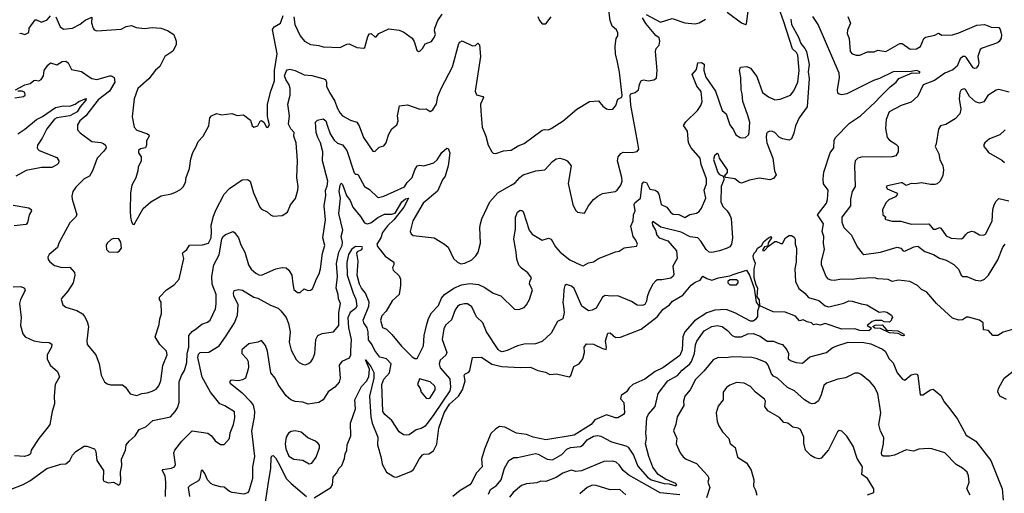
# Model space of a CAD drawing. Extents: x 1552033 to 1694788, y 811965 to 917215.
# Tile 435 of 632: x 1659035 to 1666688, y 848599 to 852281. Entities that reach past the tile are written whole.
import ezdxf

# ---------------------------------------------------------------- set-up
doc = ezdxf.new("R2010")
doc.units = 0

msp = doc.modelspace()

# ---------------------------------------------------------------- linework, layer by layer
at = {"layer": '0CON20XD'}
for points in [[(1659002.5, 851735), (1659075, 851774.4), (1659116, 851784), (1659145, 851808), (1659155, 851812), (1659185, 851805.6), (1659201.9, 851815), (1659221.2, 851845), (1659224.4, 851885), (1659255, 851928.6), (1659275, 851946), (1659325, 851929.4), (1659365, 851956.7), (1659395, 851958.1), (1659411.4, 851945), (1659438.8, 851895), (1659515, 851879.2), (1659575.7, 851835.7), (1659595, 851824.2), (1659635, 851816.9), (1659735, 851845.8), (1659745, 851844), (1659770.5, 851830.5), (1659775.6, 851795.6), (1659733.5, 851725), (1659645, 851657.1), (1659550, 851535), (1659502.9, 851495), (1659484.4, 851465), (1659484.3, 851425), (1659505, 851401.4), (1659596.7, 851335), (1659665, 851326.5), (1659687.5, 851317.5), (1659700.8, 851305), (1659706, 851285), (1659690.2, 851259.8), (1659637.8, 851205), (1659600, 851105), (1659576.9, 851065), (1659535, 851044.3), (1659471.2, 850978.8), (1659448.1, 850945), (1659440.9, 850909.1), (1659443.1, 850885), (1659478.6, 850765), (1659468, 850745), (1659425, 850701.2), (1659339.2, 850545), (1659328.9, 850511.1), (1659263.8, 850455), (1659253.3, 850435), (1659256.4, 850416.4), (1659269.5, 850399.5), (1659305, 850369.2), (1659364.1, 850355.9), (1659425, 850357.1), (1659461.2, 850315), (1659463.8, 850295), (1659452, 850235), (1659410.3, 850169.7), (1659360, 850115), (1659356.7, 850105), (1659370, 850065), (1659395, 850046), (1659480.3, 850020.3), (1659523.4, 849993.4), (1659539.2, 849975), (1659558.6, 849935), (1659568.9, 849895), (1659556, 849785), (1659558.8, 849755), (1659626, 849675), (1659652.5, 849605), (1659668.3, 849518.3), (1659693.3, 849465), (1659715, 849450), (1659741.8, 849441.8), (1659835, 849443.3), (1659858.8, 849425), (1659892.7, 849372.7), (1659945, 849360.6), (1659985, 849376.4), (1660025, 849381.1), (1660065, 849394.4), (1660095, 849410), (1660116.1, 849433.9), (1660132.7, 849475), (1660147.6, 849592.4), (1660182, 849675), (1660175, 849703.3), (1660125, 849756), (1660088, 849815), (1660119.1, 849910.9), (1660124.2, 849955), (1660137.5, 849995), (1660135.8, 850085), (1660122.9, 850105), (1660122.5, 850125), (1660175, 850181.2), (1660235, 850220), (1660273.8, 850265), (1660310, 850425), (1660301.2, 850465), (1660305, 850472.5), (1660333.3, 850495), (1660355, 850527.5), (1660455, 850530.6), (1660502, 850545), (1660522.9, 850585), (1660525.7, 850634.3), (1660524, 850685), (1660542.5, 850755), (1660559.4, 850800.6), (1660624, 850925), (1660665, 850968.8), (1660765, 851037.5), (1660805, 851037.8), (1660825.7, 851025), (1660851.2, 850935), (1660902, 850825), (1660915, 850808.8), (1660958.3, 850788.3), (1660984, 850764), (1661005, 850753.3), (1661075, 850760), (1661115.8, 850785), (1661138.8, 850841.2), (1661177.9, 850892.1), (1661197.5, 850955), (1661200, 850985), (1661189.4, 851055), (1661195.3, 851184.7), (1661182.8, 851322.8), (1661166, 851375), (1661168, 851405), (1661142.4, 851432.4), (1661125, 851470), (1661132.4, 851535), (1661120, 851625), (1661137.2, 851695), (1661137.2, 851745), (1661128.7, 851775), (1661103.1, 851815), (1661094, 851845), (1661105, 851879.5), (1661115, 851890.4), (1661135, 851896.4), (1661175, 851887.2), (1661245, 851852.9), (1661305, 851846.9), (1661392.5, 851825), (1661411.2, 851815), (1661420, 851795), (1661420, 851765), (1661441.8, 851715), (1661485, 851647.1), (1661503.2, 851595), (1661525.7, 851555.7), (1661545, 851534.5), (1661605, 851500), (1661655.8, 851485), (1661674.4, 851455), (1661707.1, 851365), (1661779.3, 851259.3), (1661795, 851257.1), (1661830.3, 851289.7), (1661865, 851300.8), (1661882.7, 851325), (1661900.8, 851385), (1661927.3, 851432.7), (1661966, 851465), (1661975.8, 851494.2), (1661970.8, 851535), (1661987.5, 851612.5), (1662049.7, 851619.7), (1662145, 851584.4), (1662195, 851588), (1662225, 851566.2), (1662245, 851581.2), (1662274, 851626), (1662285.4, 851685), (1662310.4, 851745), (1662399.1, 851915), (1662449.4, 852095), (1662455, 852105.8), (1662475, 852116.9), (1662555, 852078), (1662578.6, 852081.4), (1662595, 852097.5), (1662608.8, 852085), (1662615.7, 851995), (1662574, 851725), (1662585, 851697.5), (1662633.6, 851683.6), (1662640, 851675), (1662615.8, 851625), (1662619.3, 851569.3), (1662629.2, 851445), (1662658, 851375), (1662676.2, 851305), (1662703.9, 851253.9), (1662715, 851242.5), (1662735, 851240), (1662795, 851262), (1662853.9, 851266.1), (1662908.8, 851301.2), (1662955, 851319.2), (1663095, 851422.5), (1663115, 851428), (1663145, 851425.8), (1663165, 851434.2), (1663258.8, 851495), (1663365, 851586), (1663463.3, 851645), (1663535, 851651.2), (1663568.6, 851608.6), (1663595, 851588.8), (1663616.4, 851583.6), (1663645, 851586.7), (1663669.2, 851615), (1663685, 851663.3), (1663715, 851680), (1663717.1, 851692.9), (1663696.3, 851873.7), (1663681.4, 851951.4), (1663665.7, 852015), (1663663.5, 852075), (1663670, 852135), (1663683.3, 852155), (1663685, 852180), (1663672.4, 852202.4), (1663640, 852230), (1663623.8, 852273.8), (1663613.3, 852355)], [(1661817.5, 850742.5), (1661869.8, 850770.2), (1661925, 850768.6), (1661952.6, 850777.4), (1662005, 850864.6), (1662035, 850887.3), (1662057.5, 850895), (1662022, 850825), (1661943.7, 850725), (1661895, 850679.1), (1661855, 850627.5), (1661842.7, 850585), (1661810, 850535), (1661815, 850516.9), (1661875, 850442.5), (1661943.3, 850395), (1661944, 850376), (1661933.3, 850355), (1661936.7, 850335), (1661985, 850290), (1661993.8, 850265), (1661995.8, 850214.2), (1661983.8, 850145), (1661931.2, 850095), (1661882.5, 850015), (1661850.1, 849979.9), (1661840.4, 849945), (1661855, 849888.8), (1661885, 849874.3), (1661928, 849835), (1662003.7, 849743.7), (1662085, 849659.2), (1662105, 849648), (1662125, 849647.5), (1662172.5, 849745), (1662180, 849825), (1662196.1, 849905), (1662212.2, 849957.8), (1662235, 850002.9), (1662289.8, 850060.2), (1662314.7, 850115.3), (1662336.7, 850145), (1662410.5, 850195), (1662469.2, 850220.8), (1662535, 850230.7), (1662601.7, 850221.7), (1662649.3, 850199.3), (1662715, 850154), (1662775, 850134), (1662881.7, 850031.7), (1662915, 850027.5), (1662955, 850044), (1662975, 850063.8), (1662997.1, 850105), (1663021.2, 850181.2), (1662998.7, 850225), (1662999.5, 850245), (1663012, 850275), (1662985, 850312), (1662935, 850349.2), (1662914, 850374), (1662898.3, 850418.3), (1662894.7, 850475), (1662875.7, 850575), (1662888.4, 850655), (1662889.5, 850745), (1662902.9, 850785), (1662925, 850800.8), (1662939.1, 850799.1), (1662948.9, 850788.9), (1662995, 850645.8), (1663018.6, 850615), (1663095, 850566.9), (1663145, 850582.1), (1663165, 850575.5), (1663200, 850515), (1663235, 850473.5), (1663311.9, 850415), (1663405, 850369.4), (1663415, 850368.1), (1663455, 850390.8), (1663495, 850398), (1663535, 850424.4), (1663665, 850475.6), (1663695, 850481.4), (1663733, 850507), (1663830, 850520), (1663838, 850535), (1663825, 850566.2), (1663804.2, 850595), (1663785.5, 850675), (1663802.7, 850717.3), (1663804.7, 850765.3), (1663818.5, 850795), (1663810.4, 850845), (1663815, 850857.1), (1663858.9, 850895), (1663873.1, 851005), (1663885, 851020), (1663905.6, 851015.6), (1663933.8, 850963.8), (1663975, 850954.7), (1663990.4, 850945), (1664003.1, 850925), (1664020.6, 850845), (1664065, 850824.4), (1664094, 850785), (1664115, 850770.3), (1664157.7, 850767.7), (1664205.6, 850744.4), (1664242.6, 850767.4), (1664295, 850776), (1664315, 850788.8), (1664334, 850815), (1664367.3, 850892.7), (1664354.3, 850955), (1664373.8, 851005), (1664373.8, 851045), (1664331.1, 851155), (1664324.2, 851205), (1664254, 851285), (1664233.1, 851325), (1664224.5, 851415), (1664195, 851457.5), (1664211.7, 851488.3), (1664304.1, 851575), (1664328.6, 851615), (1664338.7, 851645), (1664332, 851722), (1664298.1, 851765), (1664262.4, 851855), (1664295.2, 851894.8), (1664305, 851945.3), (1664335, 851948.2), (1664354.4, 851935), (1664351.9, 851885), (1664368.2, 851835), (1664444.2, 851725), (1664495, 851576.2), (1664525, 851548.8), (1664555, 851462.5), (1664584, 851425), (1664601.2, 851385), (1664635, 851366), (1664655, 851362), (1664675.7, 851364.3), (1664698.6, 851385), (1664705.5, 851405), (1664710.3, 851485), (1664692.1, 851545), (1664655.3, 851645), (1664651.2, 851705), (1664642, 851735), (1664641.2, 851831.2), (1664630, 851885), (1664637.7, 851912.3), (1664687.3, 851917.3), (1664714.2, 851904.2), (1664765, 851840), (1664808.2, 851715), (1664855, 851680.4), (1664905, 851658.5), (1664945, 851663.3), (1665025, 851695.6), (1665052.5, 851727.5), (1665084.1, 851795), (1665093.4, 851885), (1665083.3, 852005), (1665072.1, 852025), (1665040.9, 852055), (1664974.5, 852265), (1664934.3, 852374.3)], [(1664535, 852340.8), (1664645, 852257.5), (1664675, 852243.3), (1664685, 852250), (1664701.9, 852385)], [(1658955, 848627.1), (1659063.2, 848666.8), (1659115, 848696), (1659245, 848792.2), (1659355, 848826.2), (1659395, 848828), (1659425.4, 848854.6), (1659446.9, 848895), (1659471.9, 848925), (1659535, 848965.9), (1659556.5, 848966.5), (1659615.6, 848945), (1659626.5, 848925), (1659635, 848853.3), (1659685.7, 848775.7), (1659683.8, 848705), (1659690, 848695), (1659725, 848681.2), (1659765, 848686.7), (1659806.1, 848663.9), (1659815.9, 848674.1), (1659820.5, 848699.5), (1659819.2, 848765), (1659829.2, 848815), (1659826.2, 848863.8), (1659858.6, 848935), (1659864, 848975), (1659885, 849005.8), (1659933.8, 849045), (1659963.8, 849095), (1660015, 849116), (1660070, 849165), (1660206.2, 849195), (1660243.8, 849236.2), (1660261.9, 849265), (1660273.5, 849306.5), (1660273.9, 849465), (1660292.9, 849515), (1660316.7, 849555), (1660334.7, 849615), (1660336.2, 849685), (1660350.3, 849735), (1660349.1, 849825), (1660375, 849856.7), (1660409.7, 849880.3), (1660451.2, 849915), (1660495, 849928.9), (1660515, 849944.3), (1660556.6, 850033.4), (1660562.6, 850072.6), (1660561.8, 850145), (1660530, 850225), (1660527.3, 850285), (1660543.8, 850375), (1660586, 850454), (1660606, 850574), (1660615, 850593.1), (1660635, 850610.6), (1660695, 850633.8), (1660705, 850626.7), (1660735.2, 850585.2), (1660755, 850530), (1660784, 850474), (1660813.6, 850375), (1660835, 850342.9), (1660870.9, 850310.9), (1660895, 850298.1), (1660915, 850295.6), (1661026.7, 850343.3), (1661075, 850354.5), (1661105, 850352.2), (1661127.1, 850335), (1661149.4, 850295), (1661158.3, 850228.3), (1661165.8, 850185), (1661195, 850160.8), (1661215, 850160.8), (1661245, 850188.6), (1661275, 850177.1), (1661295, 850177.5), (1661309.8, 850190.2), (1661325, 850218.8), (1661342.1, 850267.9), (1661363.4, 850306.6), (1661373.2, 850345), (1661389.1, 850465), (1661405.6, 850525), (1661392.5, 850585), (1661411.5, 850725), (1661401.1, 850835), (1661415.6, 850915.6), (1661411.5, 850955), (1661425, 850988), (1661430.5, 851025), (1661389.4, 851185), (1661391.6, 851255), (1661372, 851325), (1661351.2, 851365), (1661339.2, 851405), (1661333.1, 851485), (1661348.8, 851501.2), (1661395, 851510.8), (1661414.5, 851494.5), (1661425, 851460), (1661447.7, 851395), (1661479.6, 851345), (1661505, 851321.5), (1661545, 851307.3), (1661577.9, 851265), (1661635, 851090), (1661645, 851080), (1661655, 851081.2), (1661665, 851074), (1661715, 850984.4), (1661755, 850960), (1661815, 850902), (1661825, 850899.2), (1661865, 850910), (1662025, 850982.7), (1662045.7, 851015), (1662085.7, 851055), (1662105.6, 851115), (1662125, 851144.2), (1662145, 851149.4), (1662175, 851143.8), (1662255, 851169.2), (1662279.3, 851190.7), (1662315, 851248.6), (1662355, 851283.3), (1662365, 851280), (1662377.5, 851245), (1662365.8, 851145), (1662341.9, 851065), (1662322, 851035), (1662281.4, 850948.6), (1662170.7, 850855), (1662092, 850718), (1662071.2, 850635), (1662077.7, 850617.7), (1662094.5, 850604.5), (1662255.6, 850585.6), (1662337, 850537), (1662365, 850512.5), (1662405.9, 850425.9), (1662438.8, 850395), (1662465, 850382.5), (1662495, 850387.5), (1662548.8, 850415), (1662581.2, 850445), (1662598.8, 850475), (1662617.5, 850545), (1662612, 850665), (1662615.8, 850694.2), (1662626, 850734), (1662688, 850865), (1662752.5, 850935), (1662854.7, 850995.3), (1662886.3, 851013.7), (1662922.5, 851055), (1662949.2, 851075), (1663046.7, 851105), (1663115.5, 851114.5), (1663175, 851179.2), (1663205, 851199.2), (1663233.6, 851203.6), (1663270, 851195), (1663290, 851185), (1663320, 851145), (1663297.3, 851007.3), (1663333.8, 850845), (1663355, 850800), (1663370, 850785), (1663425, 850777.5), (1663456, 850835), (1663495.8, 850884.2), (1663529.5, 850910.5), (1663565, 850928.8), (1663664.3, 850945.7), (1663678.8, 850955), (1663706.2, 850995), (1663717.5, 851025), (1663715.6, 851055), (1663681.9, 851185), (1663686.9, 851215), (1663708.3, 851241.7), (1663725, 851251.1), (1663795, 851248.2), (1663835, 851256.9), (1663846.6, 851275), (1663840.7, 851320.7), (1663785, 851616), (1663779.7, 851695), (1663785, 851705.7), (1663818.8, 851715), (1663844.2, 851735), (1663852.1, 851777.9), (1663865, 851808.8), (1663885, 851813.8), (1663920, 851805), (1663965, 851814), (1663985, 851826.2), (1663989.7, 851885), (1663975.8, 852035), (1663982.9, 852057.1), (1664005, 852082.5), (1664010, 852115), (1664005, 852140.8), (1663979.5, 852159.5), (1663901.9, 852251.9), (1663875.8, 852295)], [(1659035, 852172.5), (1659045, 852176.7), (1659075, 852166.7), (1659105, 852182.5), (1659108.8, 852215), (1659155, 852280), (1659165, 852281.2), (1659205, 852260.6), (1659249.9, 852280.1), (1659275, 852311.4)], [(1659315, 852303.8), (1659348.6, 852225), (1659375, 852206.2), (1659446.7, 852215), (1659504.4, 852245.6), (1659545, 852278), (1659595, 852300), (1659594.2, 852255.8), (1659605, 852216.2), (1659615, 852201.1), (1659634.7, 852194.7), (1659825, 852208.6), (1659862.7, 852227.3), (1659905, 852236), (1659940.9, 852220.9), (1660005, 852212), (1660065, 852220.5), (1660132.5, 852215), (1660185, 852197.1), (1660232, 852165), (1660252.5, 852115), (1660250.8, 852085), (1660225, 852036), (1660164.3, 851995), (1660125, 851916), (1660090.3, 851889.7), (1660039.2, 851820.8), (1659954.3, 851745), (1659923.8, 851666.2), (1659908.1, 851525), (1659923.6, 851445), (1659945, 851422.7), (1660028.8, 851395), (1660040, 851385), (1660040.8, 851375), (1660021.7, 851338.3), (1660020.8, 851305), (1660014, 851286), (1659975, 851278.5), (1659958.6, 851265), (1659958.6, 851245), (1659978, 851215), (1659980, 851185), (1659956.2, 851135), (1659953.8, 851105), (1659937.3, 851052.7), (1659907.1, 850995), (1659896.9, 850935), (1659894, 850795), (1659896, 850745), (1659905, 850710), (1659915, 850692.5), (1659925, 850690), (1659995, 850812.5), (1660055, 850866.2), (1660135, 850912), (1660215, 850928), (1660245, 850940), (1660285, 850962), (1660305, 850981.2), (1660324.2, 851015.8), (1660328, 851055), (1660355.5, 851124.5), (1660365, 851200), (1660381.9, 851248.1), (1660408, 851295), (1660422, 851335), (1660461.2, 851375), (1660505, 851456.7), (1660512.4, 851517.6), (1660525, 851534.3), (1660565, 851551.2), (1660605, 851542), (1660685, 851552.5), (1660725, 851537.5), (1660775, 851541.2), (1660830.3, 851500.3), (1660841.2, 851455), (1660855, 851446.7), (1660885, 851456.7), (1660905, 851492.5), (1660915, 851497.5), (1660933.8, 851483.8), (1660953.3, 851445), (1660965, 851443.3), (1660975.7, 851465), (1660966.4, 851503.6), (1660960.8, 851535), (1660961.8, 851625), (1660986.5, 851725), (1661016.5, 851805), (1661015.9, 851885), (1661036.4, 852015), (1661000.5, 852205), (1661012, 852225), (1661062, 852255), (1661084.2, 852315)], [(1665029.6, 852285), (1665033.6, 852245), (1665087.3, 852145), (1665105.1, 852095), (1665137.9, 852057.9), (1665149.4, 852035), (1665172.1, 851932.1), (1665163.5, 851875), (1665172.3, 851825), (1665156.2, 851603.8), (1665092.1, 851517.9), (1665064.6, 851455.4), (1665051.3, 851398.7), (1665034, 851356), (1665015, 851344.5), (1664965, 851353.8), (1664938.7, 851368.7), (1664905, 851402.9), (1664885, 851412.5), (1664865, 851414), (1664845.7, 851404.3), (1664840.6, 851395), (1664837.1, 851365), (1664841.8, 851325), (1664889.6, 851205), (1664902, 851105), (1664913.8, 851075), (1664895, 851046.2), (1664865, 851036), (1664785, 851048.6), (1664706.4, 851033.6), (1664645, 851010), (1664630, 851015), (1664594.1, 851044.1), (1664523.2, 851053.2), (1664512.5, 851065), (1664535.9, 851094.1), (1664536.9, 851115), (1664474.6, 851205), (1664465.3, 851235.3), (1664455, 851240.4), (1664435, 851222.9), (1664426.3, 851195), (1664462.1, 851092.1), (1664475, 851076.8), (1664502.9, 851065), (1664508.8, 851048.8), (1664508.3, 851035), (1664486.2, 850985), (1664483.8, 850865), (1664499, 850829), (1664533.1, 850795), (1664555, 850762), (1664564.5, 850735), (1664574, 850585), (1664566.2, 850535), (1664555, 850516.2), (1664535, 850504), (1664474.2, 850485), (1664415, 850472.3), (1664395, 850473.7), (1664369.6, 850495), (1664329.8, 850559.8), (1664305, 850584.4), (1664245, 850593.1), (1664175, 850629.2), (1664017.8, 850667.8), (1663955, 850712), (1663950, 850705), (1663952.5, 850685), (1663976.5, 850645), (1663987.8, 850605), (1664004.9, 850584.9), (1664072.1, 850562.1), (1664141.1, 850485), (1664144.6, 850425), (1664112.1, 850365), (1664119.5, 850300.5), (1664113.8, 850286.2), (1664096.9, 850273.1), (1664025, 850258.2), (1663992.4, 850257.6), (1663980, 850250), (1663956.1, 850223.9), (1663928.3, 850171.7), (1663912.4, 850127.6), (1663908, 850092), (1663895, 850068), (1663875, 850060), (1663835, 850063.1), (1663791.3, 850091.3), (1663685, 850134.5), (1663631.9, 850131.9), (1663585, 850137.5), (1663565, 850123.8), (1663515, 850039.2), (1663485, 850023.1), (1663455, 850018.6), (1663405.3, 850055.3), (1663345, 850190.8), (1663325, 850208.6), (1663285, 850222.9), (1663272.2, 850215), (1663263.1, 850183.1), (1663262.7, 850127.3), (1663255.3, 850085), (1663260.6, 850050.6), (1663265.9, 850005), (1663255.5, 849954.5), (1663213.8, 849935), (1663165.5, 849844.5), (1663095, 849780.6), (1663045, 849761.9), (1662955, 849757.5), (1662905, 849746.9), (1662825, 849708.5), (1662785, 849700.4), (1662765, 849706.9), (1662755, 849717.5), (1662662.7, 849855), (1662635.7, 849925), (1662585, 849972.5), (1662548.8, 850048.8), (1662515, 850072.5), (1662493.4, 850073.4), (1662455, 850063.6), (1662438.1, 850051.9), (1662420.4, 850025), (1662392.5, 849947.5), (1662345, 849905.7), (1662332.6, 849877.4), (1662318, 849795), (1662355.6, 849695), (1662346.2, 849673.8), (1662304.4, 849635), (1662294.6, 849605.4), (1662303.8, 849575), (1662378.2, 849488.2), (1662383.8, 849425), (1662377.6, 849395), (1662255, 849211.8), (1662187.4, 849122.6), (1662155, 849103.6), (1662116.2, 849093.8), (1662062.5, 849055), (1662045, 849050.8), (1662017.5, 849055), (1661985, 849076.7), (1661926.2, 849166.2), (1661872.7, 849212.7), (1661857.3, 849235), (1661848.5, 849445), (1661865, 849487.1), (1661910.5, 849535), (1661921.5, 849605), (1661885.7, 849645), (1661835, 849658.9), (1661795, 849708.9), (1661773.7, 849753.7), (1661745, 849791.9), (1661743, 849855), (1661734.8, 849884.8), (1661709.1, 849925), (1661703.9, 849945), (1661749.8, 850055), (1661752.5, 850085), (1661723.8, 850155), (1661692.9, 850192.9), (1661675.8, 850225), (1661658.4, 850295), (1661666.7, 850405), (1661654.2, 850465.8), (1661660.7, 850479.3), (1661694.2, 850495), (1661699.2, 850509.2), (1661696, 850516), (1661645, 850517.5), (1661615, 850494), (1661591.6, 850455), (1661578.4, 850395), (1661580.8, 850295), (1661625.9, 850155), (1661647.4, 850107.4), (1661654.8, 850055.2), (1661645, 850035.9), (1661602.5, 850005), (1661586.3, 849963.7), (1661591.1, 849885), (1661611.9, 849795), (1661606.8, 849706.8), (1661605.9, 849674.1), (1661595, 849649.2), (1661540, 849625), (1661519.4, 849595), (1661526.9, 849495), (1661517.4, 849462.6), (1661484.4, 849425.6), (1661432.6, 849387.4), (1661394.2, 849325.8), (1661360, 849305), (1661276.4, 849293.6), (1661235, 849307.1), (1661175, 849313.8), (1661143.3, 849325), (1661105, 849358), (1661045, 849444), (1661021.4, 849495), (1660986.7, 849535), (1660961.4, 849705), (1660945, 849747.5), (1660915, 849787.5), (1660885, 849773.3), (1660815, 849762), (1660761.2, 849715), (1660761.8, 849685), (1660800, 849645), (1660810, 849625), (1660814.6, 849575), (1660788.9, 849495), (1660767.5, 849482.5), (1660734.6, 849474.6)], [(1661165, 852302.5), (1661174.2, 852245), (1661215.8, 852155), (1661247.5, 852115), (1661295, 852087.1), (1661360.3, 852080.3), (1661395, 852070), (1661525, 852064.2), (1661578.3, 852091.7), (1661595, 852093.8), (1661655, 852066.2), (1661709.3, 852060.7), (1661716.7, 852065), (1661740.3, 852149.7), (1661755, 852170), (1661766.7, 852173.3), (1661795, 852146.7), (1661805, 852146.7), (1661826.2, 852175), (1661905, 852210), (1661985, 852200), (1662020, 852185), (1662085, 852137.5), (1662100.9, 852110.9), (1662121.2, 852045), (1662135, 852033.3), (1662145, 852036.7), (1662165, 852056.7), (1662185.8, 852094.2), (1662235, 852111.2), (1662257.4, 852142.6), (1662266.9, 852165), (1662259.2, 852195), (1662261.4, 852215), (1662285.7, 852275), (1662319.2, 852325)], [(1663061.2, 852305), (1663073.9, 852273.9), (1663095, 852250), (1663125, 852250), (1663165.9, 852304.1)], [(1663905, 852321.5), (1664015, 852261.2), (1664105, 852290), (1664205, 852256.7), (1664285, 852248.5), (1664315, 852256.2), (1664364.1, 852285.9)], [(1666786.7, 849883.3), (1666677.6, 849852.4), (1666636.7, 849825), (1666597.5, 849825), (1666565, 849864.4), (1666525, 849870), (1666523.3, 849925), (1666495, 849946.2), (1666409.1, 849969.1), (1666395, 849968.1), (1666361.9, 849948.1), (1666335, 849944.6), (1666285, 849960.9), (1666161.4, 850075), (1666085, 850164), (1666043.4, 850183.4), (1666013.8, 850215), (1665953.8, 850245), (1665865, 850257.5), (1665815, 850246.2), (1665785, 850261.8), (1665705.4, 850265.4), (1665675, 850273.3), (1665559.7, 850270.3), (1665505, 850261.2), (1665424.5, 850264.5), (1665365, 850253.1), (1665343.3, 850255), (1665322.5, 850265), (1665304.3, 850285), (1665265.6, 850375.6), (1665267.5, 850405), (1665291.5, 850495), (1665283.6, 850545), (1665285.4, 850595), (1665271.2, 850635), (1665282.1, 850695), (1665235.6, 850765), (1665305, 850854.4), (1665313.1, 850883.1), (1665320, 850955), (1665283.6, 851005), (1665280, 851045), (1665285.2, 851095), (1665334.8, 851245.2), (1665363.9, 851285), (1665365, 851342.5), (1665375, 851364.4), (1665483.8, 851476.2), (1665568.8, 851535), (1665685, 851640), (1665724.7, 851685.3), (1665800.8, 851759.2), (1665847.1, 851795), (1665866.9, 851825), (1665972.3, 851867.7), (1666025, 851864.4), (1666032.9, 851875), (1666005, 851885.7), (1665965, 851877.1), (1665825, 851875.2), (1665717.1, 851822.9), (1665671.7, 851808.3), (1665465, 851705.5), (1665425, 851696.7), (1665405, 851701.4), (1665395, 851711.2), (1665391.5, 851735), (1665407, 851833), (1665404.2, 851865), (1665240.9, 852245), (1665199.4, 852305)], [(1665472.2, 852305), (1665492.5, 852255), (1665469.7, 852200.3), (1665465.8, 852175), (1665481.9, 852135), (1665488.6, 852035), (1665505, 852016), (1665535.8, 852005.8), (1665565.5, 852004.5), (1665625, 852030.8), (1665675, 852031.4), (1665705, 852044.4), (1665765.6, 852034.4), (1665875, 852097.1), (1665895, 852095.7), (1665955, 852052.7), (1666005, 852055.5), (1666036.2, 852073.8), (1666062.5, 852135), (1666075, 852146.4), (1666148.9, 852161.1), (1666175, 852176.2), (1666201.2, 852161.2), (1666285, 852163.6), (1666335, 852178.9), (1666475, 852239.1), (1666535, 852243.6), (1666563.1, 852233.1), (1666585, 852222.5), (1666645, 852221.1), (1666656.1, 852206.1), (1666666, 852166), (1666662.9, 852137.1), (1666648.9, 852111.1), (1666635, 852100.5), (1666515, 852058.7), (1666501.2, 852048.8), (1666483.1, 851995), (1666490, 851945), (1666484.5, 851925), (1666469.4, 851905), (1666455, 851901.8), (1666445, 851908.1), (1666394.4, 851985), (1666383.3, 851995), (1666365, 851994.4), (1666345, 851975.8), (1666320.1, 851919.9), (1666288.2, 851891.8), (1666225, 851864.8), (1666145, 851808.5), (1666056.4, 851773.6), (1666015, 851686), (1665965, 851639.2), (1665885, 851614.3), (1665792.2, 851565), (1665770.5, 851505), (1665764.3, 851435), (1665777.5, 851365), (1665795, 851344.5), (1665844.5, 851314.5), (1665862, 851295), (1665863.1, 851255), (1665845.9, 851224.1), (1665815, 851215.8), (1665735, 851212.9), (1665585, 851215.3), (1665548, 851205), (1665527.5, 851185), (1665522.9, 851145), (1665527.3, 850985), (1665506.4, 850945), (1665491.1, 850885), (1665492.9, 850835), (1665425.7, 850745), (1665425, 850707.5), (1665441.4, 850665), (1665500.8, 850605), (1665544.2, 850515), (1665582.5, 850465), (1665595, 850456.9), (1665725, 850474.4), (1665855, 850512), (1665882.5, 850505), (1665902.5, 850485), (1665915, 850481.2), (1665985, 850516.2), (1666015, 850519.5), (1666069.7, 850479.7), (1666136.2, 850455), (1666185, 850428.1), (1666235, 850412), (1666295, 850377.5), (1666330.5, 850340.5), (1666352, 850295), (1666365, 850286), (1666395.7, 850285.7), (1666465, 850257.5), (1666505, 850250), (1666535, 850263.3), (1666564.6, 850295), (1666636.5, 850415), (1666676.1, 850513.9), (1666695, 850536.7)], [(1658997.4, 851672.6), (1659065, 851684.4), (1659076.7, 851695), (1659075, 851716), (1659055, 851724.3), (1659020, 851725)], [(1666725, 851716.7), (1666645, 851737.3), (1666625, 851732.9), (1666559.4, 851690.6), (1666527.7, 851642.3), (1666495, 851632.5), (1666463.7, 851643.7), (1666418.1, 851685), (1666385, 851738.8), (1666375, 851743.8), (1666353.3, 851735), (1666342, 851715), (1666338, 851665), (1666350.5, 851585), (1666341.9, 851548.1), (1666305, 851511.5), (1666232.5, 851467.5), (1666191.2, 851455), (1666175, 851430), (1666157.8, 851315), (1666150, 851295), (1666177.7, 851237.7), (1666185.6, 851195), (1666209.4, 851145), (1666216.2, 851115), (1666210.5, 851069.5), (1666190, 851025), (1666166.7, 851005), (1666148.8, 851001.2), (1666115, 851000), (1666045, 851012.9), (1665995, 851004.2), (1665963.1, 851006.9), (1665925, 850993.3), (1665895, 851013.3), (1665885, 851013.8), (1665779.3, 850990.7), (1665770, 850985), (1665777, 850967), (1665850, 850935), (1665856.7, 850925), (1665841.2, 850905), (1665789.7, 850880.2), (1665768.8, 850861.2), (1665740, 850805), (1665744, 850765), (1665766.7, 850745), (1665760, 850735), (1665767, 850727), (1665815, 850714.6), (1665884, 850714), (1665965, 850691.6), (1666100, 850695), (1666135, 850653.6), (1666155, 850653.8), (1666185, 850664.5), (1666195, 850661.1), (1666235, 850600.5), (1666275, 850582.2), (1666355, 850578.6), (1666371.2, 850588.8), (1666387.9, 850612.1), (1666405, 850628), (1666435.9, 850635.9), (1666455, 850632), (1666495, 850608.8), (1666525, 850606.7), (1666540.8, 850615), (1666592.5, 850715), (1666599.4, 850805), (1666608.4, 850841.6), (1666625, 850871.2), (1666645, 850891.2), (1666722.5, 850872.5)], [(1659020, 851395), (1659075, 851430.3), (1659165, 851506.5), (1659212.4, 851527.6), (1659312.6, 851597.4), (1659375, 851611.1), (1659425, 851608.2), (1659465.5, 851624.5), (1659493.9, 851646.1), (1659545.3, 851665.3), (1659555.2, 851665.2), (1659547.5, 851662.5), (1659549.1, 851655), (1659505.9, 851605), (1659481.2, 851565), (1659425, 851534.3), (1659325, 851518.5), (1659305, 851509), (1659245, 851431.8), (1659208.8, 851361.2), (1659174.5, 851305), (1659172.2, 851285), (1659177.1, 851275), (1659186.2, 851265), (1659325, 851210.8), (1659340, 851185), (1659336.7, 851165), (1659325, 851151.9), (1659285, 851133.3), (1659205, 851132), (1659085, 851110), (1659006, 851065)], [(1666693.8, 851425), (1666653, 851387), (1666572.5, 851355), (1666537.5, 851325), (1666528.3, 851311.7), (1666527.5, 851295), (1666553.9, 851263.9), (1666565, 851250), (1666668.8, 851188.8), (1666690.3, 851170.3)], [(1660167.7, 848575), (1660171.2, 848685), (1660165.3, 848735.3), (1660141.9, 848778.1), (1660147.5, 848785), (1660215, 848794.4), (1660239.2, 848805), (1660246.4, 848823.6), (1660234.4, 848915), (1660240, 848935), (1660296, 849004), (1660375, 849085.5), (1660496.8, 849066.8), (1660525.7, 849045.7), (1660555, 849007.5), (1660595, 848980), (1660625, 848980), (1660666, 849025), (1660671.7, 849068.3), (1660697.1, 849135), (1660708.5, 849185), (1660705, 849232.5), (1660628.7, 849278.7), (1660590, 849295), (1660517.1, 849385), (1660452.4, 849502.4), (1660418.6, 849655), (1660425, 849680), (1660437.2, 849692.7), (1660505, 849697.8), (1660585.4, 849744.6), (1660633.8, 849815), (1660705.3, 849924.7), (1660728, 849985), (1660732.5, 850065), (1660700.5, 850135), (1660697.8, 850155), (1660703.2, 850176.8), (1660735, 850184.3), (1660767.6, 850177.6), (1660855, 850124), (1660885, 850115.7), (1660985, 850061.2), (1661045, 850038.1), (1661065, 850018.6), (1661106.7, 849965), (1661125, 849920), (1661136.5, 849855), (1661130, 849775), (1661145, 849712.5), (1661185, 849640), (1661207, 849617), (1661232.7, 849602.7), (1661255, 849599.4), (1661275, 849606.7), (1661297.9, 849622.1), (1661314.4, 849645), (1661330, 849685), (1661335.6, 849794.4), (1661352.8, 849827.2), (1661385, 849841.1), (1661474.3, 849855.7), (1661515, 849903.8), (1661514.6, 850005), (1661527.3, 850075), (1661512.1, 850112.1), (1661509.3, 850145), (1661494.7, 850195), (1661506, 850285), (1661498.3, 850385), (1661515.2, 850475), (1661542.2, 850525), (1661542.9, 850552.9), (1661533.8, 850595), (1661547.2, 850645), (1661514.8, 850775.2), (1661528.5, 850895), (1661519.3, 850945), (1661525, 850994), (1661535, 851011.2), (1661545, 850999.4), (1661575.9, 850915), (1661603, 850875), (1661623.8, 850825), (1661685, 850750), (1661715, 850702.1), (1661735, 850694.7), (1661765, 850702.4), (1661817.5, 850742.5)], [(1658985, 850840.5), (1659105, 850817.9), (1659124.2, 850805), (1659125.8, 850795), (1659109.4, 850765), (1659095.6, 850705), (1659085, 850690), (1658991.4, 850678.6)], [(1659795, 850473.3), (1659809.5, 850480.5), (1659825.8, 850505), (1659821.2, 850551.2), (1659805, 850576.7), (1659765, 850580), (1659745, 850571.2), (1659716.2, 850545), (1659706.2, 850525), (1659710.8, 850495), (1659727.7, 850477.7), (1659795, 850473.3)], [(1665635, 849862.7), (1665565, 849865.4), (1665525, 849879.2), (1665425, 849874.3), (1665295, 849918.2), (1665255.9, 849905.9), (1665225, 849913.3), (1665205, 849910), (1665190, 849925), (1665155, 849931.2), (1665125, 849946.7), (1665095, 849940), (1665065, 849977.5), (1664985, 850006.5), (1664890.1, 850010.1), (1664787.7, 850057.7), (1664785, 850102.5), (1664767.9, 850127.9), (1664770.9, 850195), (1664758.3, 850218.3), (1664744.4, 850274.4), (1664743.2, 850345), (1664754.3, 850385), (1664738.5, 850425), (1664736.9, 850445), (1664742.5, 850465), (1664758.9, 850481.1), (1664770, 850505), (1664804.4, 850525.6), (1664816, 850555), (1664855, 850585.8), (1664875, 850596.2), (1664878.8, 850585), (1664852.7, 850547.3), (1664850, 850520), (1664824, 850516), (1664810, 850495), (1664810, 850485), (1664825, 850487.5), (1664855, 850520), (1664903.6, 850556.4), (1664916.4, 850556.4), (1664950.7, 850540.7), (1664965, 850542.5), (1664987.5, 850585), (1665015, 850602.5), (1665035, 850602.5), (1665055, 850590), (1665062.5, 850575), (1665062.5, 850535), (1665072, 850505), (1665069.1, 850395), (1665060.5, 850345), (1665065.7, 850245.7), (1665090.9, 850190.9), (1665136.2, 850155), (1665165, 850122), (1665245, 850098), (1665295, 850056.2), (1665325, 850049.2), (1665441.3, 850078.7), (1665480, 850095), (1665505, 850094), (1665575, 850071.2), (1665620, 850065), (1665715, 850007.5), (1665755, 850012), (1665775, 850008), (1665810, 849985), (1665820, 849965), (1665810, 849955), (1665808.3, 849941.7), (1665795, 849930), (1665755, 849932.5), (1665735, 849942.5), (1665685, 849943.3), (1665660, 849935), (1665622.5, 849905), (1665654, 849885), (1665651.5, 849875), (1665635, 849862.7)], [(1661325, 848564.2), (1661453.8, 848645), (1661466.1, 848666.1), (1661470.8, 848725), (1661497.1, 848755), (1661516.9, 848795), (1661538.5, 848815), (1661558.9, 848871.1), (1661563.8, 848905), (1661576.8, 848935), (1661580.8, 848975), (1661609.7, 849045), (1661605.4, 849145), (1661645.7, 849255), (1661640.2, 849325), (1661690.8, 849429.2), (1661729.5, 849470.5), (1661748.8, 849505), (1661753.9, 849565), (1661722.3, 849637.7), (1661765, 849585.6), (1661787.7, 849537.7), (1661786.5, 849495), (1661755.2, 849354.8), (1661763.4, 849195), (1661774.2, 849144.2), (1661818.6, 849035), (1661816.6, 848975), (1661845.3, 848875.3), (1661852.7, 848825), (1661885, 848764.4), (1661945, 848727.5), (1661965, 848725.7), (1662075, 848768.5), (1662095.4, 848785), (1662139.6, 848865), (1662165, 848897.8), (1662175, 848904.4), (1662215, 848906.4), (1662251.7, 848928.3), (1662277.7, 848982.3), (1662291.7, 849105), (1662333, 849225), (1662375, 849291.1), (1662444.6, 849355.4), (1662476.4, 849405), (1662498, 849475), (1662489.5, 849515), (1662494.7, 849525.3), (1662525, 849541.9), (1662533.3, 849555), (1662555, 849654.2), (1662625, 849658.2), (1662705, 849604.2), (1662781.2, 849585), (1662925, 849576.8), (1663005, 849580), (1663063.1, 849553.1), (1663121.9, 849541.9), (1663155, 849523.3), (1663208.2, 849528.2), (1663305, 849505.6), (1663318.6, 849515), (1663329.2, 849545), (1663343.3, 849585), (1663384.3, 849605.7), (1663412.9, 849645), (1663425.8, 849694.2), (1663422, 849735), (1663439.3, 849760.7), (1663495, 849760), (1663565, 849724.2), (1663592.5, 849717.5), (1663595.9, 849734.1), (1663589.4, 849785), (1663605.9, 849844.1), (1663625, 849846), (1663665, 849811.2), (1663705, 849811.9), (1663865.4, 849874.6), (1663988.6, 849971.4), (1664035, 850028.1), (1664085, 850064.3), (1664107.6, 850092.4), (1664189.4, 850140.6), (1664255, 850217.8), (1664285, 850241.4), (1664324.3, 850255.7), (1664345, 850288.1), (1664375, 850268.6), (1664415, 850255.8), (1664467.5, 850275), (1664555, 850290), (1664579.5, 850300.5), (1664685, 850333.3), (1664706.9, 850295), (1664742.5, 850195), (1664759.2, 850085), (1664782.5, 850055), (1664768.8, 850015), (1664768.8, 849975), (1664755, 849950.8), (1664735, 849938.1), (1664715, 849936.9), (1664593.6, 850003.6), (1664525, 850029.1), (1664436.6, 850023.4), (1664375, 850003), (1664280.4, 849939.6), (1664204.2, 849855.8), (1664190, 849815), (1664184.3, 849715), (1664165, 849669.7), (1664035, 849574.3), (1663975, 849547.5), (1663894.1, 849485.9), (1663800.6, 849445), (1663770.8, 849419.2), (1663750.7, 849389.3), (1663709.5, 849360.5), (1663704.5, 849334.5), (1663731.4, 849305), (1663734.6, 849225.4), (1663727.8, 849212.2), (1663685, 849186.2), (1663665, 849186.9), (1663595, 849209.2), (1663505, 849170), (1663475.5, 849135), (1663345, 849050.2), (1663125, 849015.3), (1663025, 849034.8), (1662975, 849057.6), (1662897, 849067), (1662805, 849114.6), (1662765, 849118.9), (1662735, 849101.4), (1662696.7, 849065), (1662647.4, 848942.6), (1662624, 848865), (1662630.5, 848805), (1662582.9, 848757.1), (1662549.4, 848685), (1662534.3, 848665), (1662459.6, 848620.4), (1662401.4, 848575)], [(1658985, 850204.1), (1659045, 850207.9), (1659072.7, 850195), (1659078.5, 850175), (1659041.5, 850105), (1659033.3, 850075), (1659045.6, 849965), (1659042.2, 849905), (1659058.8, 849838.8), (1659076.8, 849816.8), (1659144.7, 849784.7), (1659205, 849774.6), (1659265, 849772.9), (1659285, 849760), (1659283.1, 849735), (1659249.4, 849675), (1659248, 849645), (1659272.5, 849595), (1659328, 849545), (1659344, 849505), (1659311.2, 849445), (1659302.5, 849355), (1659305.8, 849295), (1659287.1, 849235), (1659268.2, 849135), (1659257.1, 849115), (1659183.3, 849026.7), (1659123.8, 848935), (1659118.8, 848905), (1659106.7, 848895), (1659073.3, 848886.7), (1658995, 848889.6)], [(1664605, 850220), (1664620, 850235), (1664618.3, 850248.3), (1664605, 850260), (1664555, 850260), (1664540, 850245), (1664540, 850235), (1664555, 850220), (1664605, 850220)], [(1663909.5, 849185), (1663922.9, 849215), (1663973.3, 849275), (1663998.5, 849375), (1664073.5, 849475), (1664147.9, 849515), (1664183.7, 849556.3), (1664244.5, 849605), (1664257.7, 849625), (1664279.2, 849685), (1664287.4, 849752.6), (1664298.9, 849781.1), (1664355, 849863.5), (1664415, 849897.1), (1664455, 849904.4), (1664495, 849895.6), (1664535.3, 849865.3), (1664572.5, 849825), (1664595, 849816.5), (1664645, 849814.6), (1664695, 849839.7), (1664735, 849842.9), (1664790.8, 849820.9), (1664845, 849781.1), (1664895, 849783.1), (1664935, 849763.1), (1664965, 849755.7), (1664996.9, 849715), (1665010.6, 849685), (1665006.7, 849645), (1665032, 849628), (1665070, 849615), (1665119.4, 849610.6), (1665175, 849661.6), (1665305, 849692.9), (1665351, 849729), (1665385, 849747.1), (1665475, 849774.6), (1665595, 849772.6), (1665651.2, 849761.2), (1665740.8, 849720.8), (1665761.9, 849705), (1665791.9, 849645), (1665822.7, 849612.7), (1665854.4, 849535), (1665896.4, 849486.4), (1665915, 849480), (1665965, 849521.4), (1665995, 849528.1), (1666006.9, 849525), (1666015.3, 849515), (1666034.2, 849364.2), (1666055, 849364.2), (1666114.2, 849405), (1666135, 849407.8), (1666195, 849360.4), (1666221, 849311), (1666265.5, 849255), (1666325, 849176.5), (1666392.4, 849052.4), (1666465.4, 849005.4), (1666584.1, 848855), (1666671.8, 848635), (1666677.9, 848545)], [(1665905, 849823.1), (1665890, 849825), (1665861.5, 849841.5), (1665795, 849847.3), (1665725, 849879.6), (1665682.6, 849882.6), (1665666.7, 849895), (1665682.7, 849907.3), (1665739.2, 849909.2), (1665775, 849868), (1665861.3, 849861.3), (1665906.7, 849836.7), (1665910, 849825), (1665905, 849823.1)], [(1666423.5, 848585), (1666397.5, 848635), (1666414.4, 848685), (1666410, 848735), (1666400, 848765), (1666364, 848795), (1666313.6, 848823.6), (1666225, 848913.1), (1666125, 848944.2), (1666095, 848947.5), (1666023, 848943), (1665982.1, 848927.9), (1665925, 848936.2), (1665835, 848896.8), (1665795, 848888.4), (1665745, 848887.3), (1665734.8, 848894.8), (1665732.9, 848915), (1665748.2, 848985), (1665752.2, 849032.2), (1665725, 849083.3), (1665713.4, 849133.4), (1665727.3, 849225), (1665704.7, 849374.7), (1665675, 849430), (1665645, 849465.8), (1665575, 849524.2), (1665555, 849534), (1665525, 849532.9), (1665452.4, 849497.6), (1665393.7, 849486.3), (1665304.5, 849455.5), (1665285, 849436.7), (1665265.5, 849364.5), (1665242.3, 849317.7), (1665215, 849298.8), (1665195, 849294.2), (1665175, 849299.2), (1665135, 849325.8), (1665056, 849395), (1665001.7, 849421.7), (1664925, 849495.6), (1664895, 849510), (1664879.1, 849529.1), (1664851.9, 849595), (1664836.2, 849616.2), (1664766, 849646), (1664724.7, 849654.7), (1664575, 849661.6), (1664525, 849651.8), (1664465, 849654.5), (1664425, 849637.1), (1664351.1, 849548.9), (1664287.5, 849485), (1664246.7, 849405), (1664205.6, 849355), (1664195.6, 849315), (1664196.9, 849283.1), (1664145.7, 849195), (1664135.8, 849135.8), (1664117.1, 849085), (1664142.9, 849025), (1664138.6, 848985), (1664168.6, 848915), (1664192.4, 848882.4), (1664215.8, 848865.8), (1664295, 848831.4), (1664382.5, 848735), (1664390.8, 848715), (1664384, 848685), (1664398.9, 848645), (1664373.3, 848565)], [(1666705, 849327.8), (1666653.4, 849353.4), (1666638.5, 849388.5), (1666643.2, 849415), (1666686.4, 849495), (1666827.6, 849602.4)], [(1660734.6, 849474.6), (1660675, 849477.8), (1660665.4, 849465), (1660670.4, 849455), (1660765, 849380), (1660827.2, 849315), (1660848.6, 849285), (1660860.3, 849235), (1660858, 849192), (1660836.8, 849085), (1660861.1, 848885), (1660844.7, 848805), (1660844, 848715), (1660815.4, 848615), (1660805, 848601.9), (1660776.9, 848593.1), (1660685.5, 848605.5), (1660664.6, 848614.6), (1660625, 848647.5), (1660595, 848648.9), (1660538, 848665), (1660520.6, 848675), (1660494, 848704), (1660473.3, 848753.3), (1660455, 848778.8), (1660444.4, 848775.6), (1660434, 848715), (1660425, 848695.6), (1660360.6, 848659.4), (1660345.8, 848645), (1660353.8, 848575)], [(1662215, 849335.7), (1662225, 849341.9), (1662263.6, 849405), (1662265.4, 849425), (1662260, 849435), (1662225, 849465.6), (1662141.7, 849488.3), (1662126.7, 849445), (1662148, 849415), (1662156, 849385), (1662195, 849340), (1662215, 849335.7)], [(1665625, 848588.8), (1665674.2, 848605.8), (1665673.5, 848635), (1665623.3, 848713.3), (1665581.4, 848745), (1665584.5, 848804.5), (1665545, 848870), (1665514.2, 848965), (1665465, 849043.3), (1665425, 849082.5), (1665405, 849087.5), (1665391.7, 849078.3), (1665322.3, 848937.7), (1665265, 848873.3), (1665245, 848866.2), (1665215, 848874.2), (1665183.6, 848893.6), (1665142, 848935), (1665129.4, 848989.4), (1665130, 849035), (1665103.5, 849095), (1665085, 849106.8), (1665043.5, 849113.5), (1665005, 849144), (1664975, 849148.6), (1664939.7, 849189.7), (1664849.8, 849239.8), (1664825.7, 849275), (1664831.2, 849315), (1664825, 849332.5), (1664755, 849385.7), (1664715, 849430.6), (1664666.8, 849456.8), (1664605, 849460.8), (1664555, 849440.8), (1664529.3, 849420.7), (1664502.9, 849385), (1664502.9, 849325), (1664462.6, 849277.4), (1664448.6, 849225), (1664457, 849157), (1664470, 849125), (1664497.7, 849077.7), (1664546.2, 849025), (1664557.7, 848987.7), (1664596, 848955), (1664615, 848881.2), (1664685, 848835.7), (1664719.1, 848779.1), (1664740.8, 848705), (1664738, 848655), (1664754, 848625), (1664763.8, 848585)], [(1662678.1, 848591.9), (1662695, 848628.6), (1662739.8, 848660.2), (1662776.2, 848705), (1662803.6, 848795), (1662836.2, 848853.8), (1662875, 848877.1), (1662905, 848876.9), (1663045, 848907.9), (1663065, 848904.5), (1663135, 848864), (1663175, 848859.2), (1663249.1, 848900.9), (1663288.3, 848941.7), (1663316.2, 848956.2), (1663395, 848963.8), (1663413.7, 848976.3), (1663445, 849016.1), (1663495, 849043.4), (1663525, 849048.4), (1663552.5, 849042.5), (1663635, 848998.9), (1663745, 848968.4), (1663765, 848956.9), (1663804.6, 848895), (1663839.9, 848809.9), (1663914.1, 848725), (1663943, 848703), (1664045, 848675.9), (1664083.4, 848673.4), (1664135, 848656.4), (1664142.9, 848665), (1664134.5, 848675), (1664055, 848710.4), (1663996.2, 848745), (1663955, 848802.5), (1663925.2, 848885.2), (1663899.3, 848985), (1663906.9, 849025), (1663901.5, 849065), (1663909.5, 849185)], [(1661285, 848827.5), (1661305, 848832.5), (1661339.6, 848880.4), (1661365, 848953.3), (1661364.2, 848974.2), (1661355.8, 848985.8), (1661334.2, 849004.2), (1661275, 849031.2), (1661222.5, 849075), (1661175, 849085.7), (1661145, 849080), (1661125, 849067.5), (1661106.2, 849035), (1661097.5, 848985), (1661104.7, 848945), (1661127.1, 848887.1), (1661165, 848866.1), (1661235.9, 848855.9), (1661285, 848827.5)], [(1660940, 848495), (1660967.1, 848667.1), (1660986.8, 848795), (1660989.6, 848875), (1660995, 848890), (1661005, 848892.9), (1661023.1, 848875), (1661055, 848820), (1661105, 848715.6), (1661145, 848674.5), (1661265, 848574.2)], [(1664165, 848586.4), (1664012.8, 848602.8), (1663769.6, 848739.6), (1663726.1, 848776.1), (1663695, 848821.5), (1663670.6, 848840.6), (1663645, 848848.2), (1663575, 848845.4), (1663402.5, 848775), (1663358.5, 848768.5), (1663325, 848778.1), (1663305, 848774.4), (1663256.7, 848755), (1663205, 848722), (1663125, 848690.8), (1663085, 848692.9), (1663055, 848680.6), (1662975, 848672.2), (1662935, 848660), (1662871.5, 848605), (1662841.7, 848568.3)], [(1663745, 848588.1), (1663700, 848630), (1663625, 848626.4), (1663515, 848661.1), (1663485, 848663.5), (1663445, 848645.6), (1663387.5, 848595)]]:
    msp.add_lwpolyline(points, dxfattribs=at)

doc.saveas('drawing.dxf')
